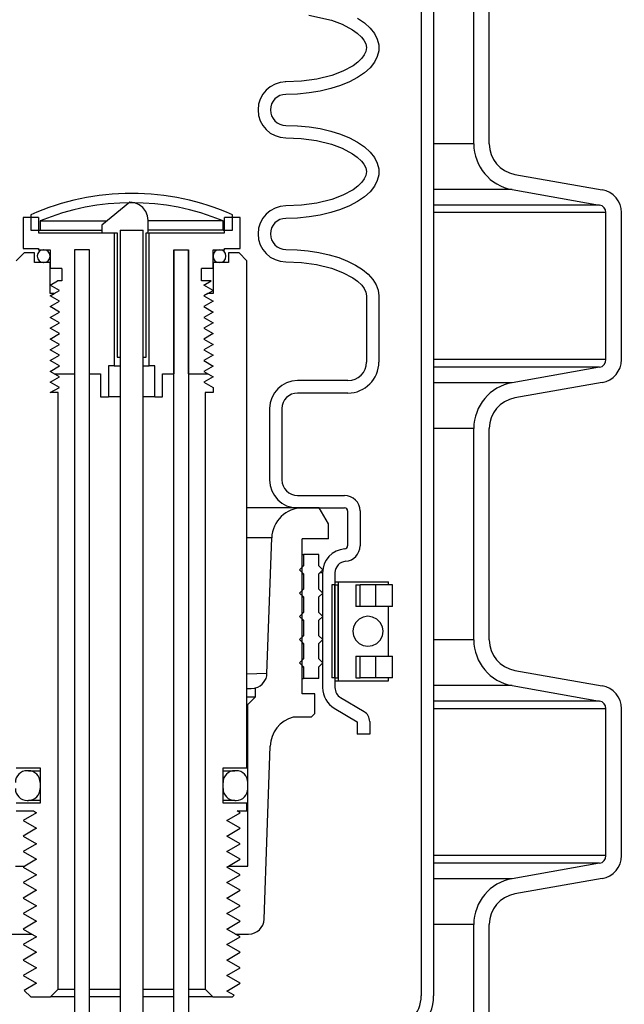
# Model space of a CAD drawing. Extents: x -285 to 5863, y 308 to 3178.
# Tile 285 of 622: x 1606 to 1611, y 970 to 978. Entities that reach past the tile are written whole.
import ezdxf

# ---------------------------------------------------------------- set-up
doc = ezdxf.new("R2010")
doc.units = 0
doc.header["$MEASUREMENT"] = 0
doc.header["$PDSIZE"] = 1
doc.layers.get('DEFPOINTS').update_dxf_attribs({"linetype": 'CONTINUOUS'})
for name, color, linetype in [('DIM', 3, 'CONTINUOUS'), ('PEAGRAVEL-HATCH', 3, 'CONTINUOUS'), ('SPILL-BUCKET', 1, 'CONTINUOUS')]:
    doc.layers.add(name, color=color, linetype=linetype)
doc.styles.add('SIMPLEX', font='simplex')
doc.dimstyles.new('DIM64', dxfattribs={"dimscale": 64, "dimtxt": 0.09375, "dimasz": 0.09375, "dimexe": 0.0625, "dimexo": 0.0625, "dimgap": 0.046875, "dimtad": 1, "dimdec": 4, "dimzin": 3, "dimdsep": 46, "dimlunit": 4, "dimtxsty": 'SIMPLEX', "dimcen": 0, "dimclrd": 256, "dimclre": 256, "dimclrt": 256, "dimadec": 0, "dimazin": 0, "dimtfac": 1, "dimtdec": 4, "dimtmove": 0, "dimatfit": 3, "dimfxl": 1, "dimfrac": 2, "dimtolj": 1, "dimtzin": 0, "dimarcsym": 0})

# ---------------------------------------------------------------- blocks, each defined once
blk = doc.blocks.new('*D13')
at = {"layer": 'DEFPOINTS', "color": 0, "transparency": 16777216}
for p in [(1368.5472, 978.296), (2031.7725, 978.0147), (1368.5472, 700.5233)]:
    blk.add_point(p, dxfattribs=at)
at = {"layer": 'DIM', "lineweight": -2, "transparency": 16777216}
for p, q in [((1368.5472, 974.296), (1368.5472, 696.5233)), ((2031.7725, 974.0147), (2031.7725, 696.5233)), ((2025.7725, 700.5233), (1374.5472, 700.5233))]:
    blk.add_line(p, q, dxfattribs=at)
at = {"layer": 'DIM', "transparency": 16777216}
for points in [[(1374.5472, 701.5233), (1374.5472, 699.5233), (1368.5472, 700.5233)], [(2025.7725, 701.5233), (2025.7725, 699.5233), (2031.7725, 700.5233)]]:
    blk.add_solid(points, dxfattribs=at)
at = {"layer": 'DIM', "transparency": 16777216, "insert": (1700.1599, 708.0947), "char_height": 6, "attachment_point": 5, "style": 'SIMPLEX'}
blk.add_mtext('\\A1;55\'-3 1/4" (F.V. TANK SLAB)', dxfattribs=at)

msp = doc.modelspace()

# ---------------------------------------------------------------- hatches: boundary and pattern name
at = {"layer": 'PEAGRAVEL-HATCH'}
h = msp.add_hatch(dxfattribs=at)
h.set_pattern_fill('AR-SAND', color=256, scale=7.5, style=0)
h.set_pattern_definition([(37.5, (498.619, 0), (-0.47245, 14.45118), [0, -11.4, 0, -12.75, 0, -12.1875]), (7.5, (498.62, 0), (13.27333, 21.1661), [0, -6.15, 0, -10.275, 0, -3.9375]), (327.5, (489.394, 0), (23.35606, 0.04244), [0, -3.75, 0, -13.5, 0, -17.625]), (317.5, (489.394, 0), (22.54595, 6.58257), [0, -1.875, 0, -8.85, 0, -10.125])])
h.paths.add_polyline_path([(1633.37111, 960.78247), (1633.20943, 960.78249), (1633.06953, 961.97222), (1628.70251, 963.31274), (1628.62507, 965.18573), (1628.39085, 965.18573), (1628.39085, 966.78697), (1627.32595, 967.34159), (1627.31573, 978.01472), (1610.87149, 978.01472), (1610.87149, 967.23834), (1610.76049, 967.17425), (1610.05687, 967.05019), (1609.90887, 966.96474), (1609.85042, 966.80415), (1609.85042, 965.20292), (1609.53877, 965.20292), (1609.53877, 963.32993), (1605.17174, 961.9894), (1605.0943, 960.79968), (1604.96939, 960.79968), (1604.97021, 935.26579), (1633.36829, 935.26579)])
h.paths.add_polyline_path([(1633.37182, 934.26579), (1604.97021, 934.26579), (1604.97021, 916.69416), (1605.88465, 915.87408), (1607.37181, 915.52328), (1608.37181, 917.52328), (1613.37181, 917.52328), (1614.37181, 915.52328), (1623.87181, 915.52328), (1624.87181, 917.52328), (1629.87181, 917.52328), (1630.87181, 915.52328), (1632.34789, 915.87407), (1633.0437, 917.52328), (1632.68246, 923.08613), (1633.36694, 923.08616)])

# ---------------------------------------------------------------- linework, layer by layer
at = {"layer": 'SPILL-BUCKET', "color": 1, "linetype": 'Continuous'}
for p, q in [((1609.30142, 984.10802), (1609.30142, 969.91046)), ((1609.40136, 984.10802), (1609.40136, 969.91046)), ((1609.72551, 976.77633), (1609.72551, 978.47982)), ((1609.85042, 976.77633), (1609.85042, 978.47982)), ((1608.39696, 977.81226), (1608.57752, 977.77245)), ((1608.57752, 977.77245), (1608.66542, 977.74001)), ((1608.66542, 977.74001), (1608.74835, 977.6961)), ((1608.78901, 977.78848), (1608.84433, 977.75041)), ((1608.84433, 977.75041), (1608.88968, 977.70917)), ((1608.74835, 977.6961), (1608.78667, 977.66862)), ((1608.78667, 977.66862), (1608.82094, 977.63629)), ((1608.88968, 977.70917), (1608.92433, 977.66541)), ((1608.92433, 977.66541), (1608.94773, 977.61983)), ((1608.82094, 977.63629), (1608.84042, 977.61116)), ((1608.84042, 977.61116), (1608.85484, 977.58294)), ((1608.85484, 977.58294), (1608.86103, 977.5524)), ((1608.94773, 977.61983), (1608.95953, 977.57314)), ((1608.95953, 977.57314), (1608.95953, 977.52608)), ((1608.84336, 977.49283), (1608.82446, 977.46694)), ((1608.8566, 977.52163), (1608.84336, 977.49283)), ((1608.86103, 977.5524), (1608.8566, 977.52163)), ((1608.95953, 977.52608), (1608.94773, 977.47939)), ((1608.75265, 977.40591), (1608.66993, 977.36114)), ((1608.7907, 977.43387), (1608.75265, 977.40591)), ((1608.82446, 977.46694), (1608.7907, 977.43387)), ((1608.92433, 977.43381), (1608.88968, 977.39005)), ((1608.94773, 977.47939), (1608.92433, 977.43381)), ((1608.58195, 977.32816), (1608.46069, 977.29751)), ((1608.66993, 977.36114), (1608.58195, 977.32816)), ((1608.84433, 977.34881), (1608.78901, 977.31074)), ((1608.88968, 977.39005), (1608.84433, 977.34881)), ((1608.21152, 977.2748), (1608.20554, 977.2748)), ((1608.33688, 977.28023), (1608.21152, 977.2748)), ((1608.46069, 977.29751), (1608.33688, 977.28023)), ((1608.65206, 977.24644), (1608.57259, 977.22122)), ((1608.72458, 977.27644), (1608.65206, 977.24644)), ((1608.78901, 977.31074), (1608.72458, 977.27644)), ((1608.30546, 977.17782), (1608.21152, 977.17487)), ((1608.39791, 977.18664), (1608.30546, 977.17782)), ((1608.48743, 977.20118), (1608.39791, 977.18664)), ((1608.57259, 977.22122), (1608.48743, 977.20118)), ((1608.21152, 976.92504), (1608.30546, 976.92208)), ((1608.30546, 976.92208), (1608.39791, 976.91326)), ((1608.39791, 976.91326), (1608.48743, 976.89872)), ((1608.48743, 976.89872), (1608.57259, 976.87868)), ((1608.57259, 976.87868), (1608.65206, 976.85347)), ((1608.65206, 976.85347), (1608.72458, 976.82347)), ((1608.21152, 976.82511), (1608.33564, 976.81982)), ((1608.33564, 976.81982), (1608.45773, 976.80299)), ((1608.45773, 976.80299), (1608.57752, 976.77314)), ((1608.57752, 976.77314), (1608.66542, 976.74069)), ((1608.72458, 976.82347), (1608.78901, 976.78917)), ((1608.78901, 976.78917), (1608.84433, 976.75109)), ((1608.66542, 976.74069), (1608.74835, 976.69678)), ((1608.74835, 976.69678), (1608.78667, 976.6693)), ((1608.84433, 976.75109), (1608.88968, 976.70985)), ((1608.88968, 976.70985), (1608.92433, 976.6661)), ((1608.78667, 976.6693), (1608.82094, 976.63698)), ((1608.82094, 976.63698), (1608.84042, 976.61185)), ((1608.84042, 976.61185), (1608.85484, 976.58362)), ((1608.92433, 976.6661), (1608.94773, 976.62052)), ((1608.94773, 976.62052), (1608.95953, 976.57382)), ((1608.85484, 976.58362), (1608.86103, 976.55308)), ((1608.86103, 976.55308), (1608.8566, 976.52232)), ((1608.95953, 976.57382), (1608.95953, 976.52677)), ((1610.05687, 976.5303), (1610.76049, 976.40623)), ((1608.82446, 976.46762), (1608.7907, 976.43456)), ((1608.84336, 976.49352), (1608.82446, 976.46762)), ((1608.8566, 976.52232), (1608.84336, 976.49352)), ((1608.94773, 976.48008), (1608.92433, 976.43449)), ((1608.95953, 976.52677), (1608.94773, 976.48008)), ((1608.75265, 976.40659), (1608.66993, 976.36183)), ((1608.7907, 976.43456), (1608.75265, 976.40659)), ((1608.88968, 976.39074), (1608.84433, 976.3495)), ((1608.92433, 976.43449), (1608.88968, 976.39074)), ((1610.03518, 976.40728), (1610.7388, 976.28321)), ((1606.95478, 976.30684), (1606.72704, 976.12024)), ((1606.99274, 976.30006), (1606.95478, 976.30684)), ((1607.0282, 976.28511), (1606.99274, 976.30006)), ((1608.46069, 976.2982), (1608.33688, 976.28091)), ((1608.58195, 976.32884), (1608.46069, 976.2982)), ((1608.66993, 976.36183), (1608.58195, 976.32884)), ((1608.78901, 976.31142), (1608.72458, 976.27712)), ((1608.84433, 976.3495), (1608.78901, 976.31142)), ((1607.05875, 976.26202), (1607.0282, 976.28511)), ((1607.08214, 976.23153), (1607.05875, 976.26202)), ((1607.09699, 976.19596), (1607.08214, 976.23153)), ((1608.33688, 976.28091), (1608.21152, 976.27548)), ((1608.57259, 976.2219), (1608.48743, 976.20187)), ((1608.65206, 976.24712), (1608.57259, 976.2219)), ((1608.72458, 976.27712), (1608.65206, 976.24712)), ((1610.79041, 975.03718), (1610.79041, 976.22171)), ((1610.91532, 975.03718), (1610.91532, 976.22171)), ((1606.21853, 976.1827), (1606.09362, 976.1827)), ((1606.09362, 976.1827), (1606.09362, 975.93287)), ((1606.21853, 976.1827), (1606.21853, 976.05778)), ((1607.10219, 976.15771), (1607.09699, 976.19596)), ((1607.10219, 976.05778), (1607.10219, 976.15771)), ((1607.84242, 976.1827), (1607.71751, 976.1827)), ((1607.71751, 976.05778), (1607.71751, 976.1827)), ((1607.84242, 975.93287), (1607.84242, 976.1827)), ((1608.30546, 976.17851), (1608.21152, 976.17555)), ((1608.39791, 976.18732), (1608.30546, 976.17851)), ((1608.48743, 976.20187), (1608.39791, 976.18732)), ((1606.21853, 976.05778), (1606.82747, 976.05778)), ((1606.72704, 976.12024), (1606.72704, 976.05778)), ((1606.72704, 976.05778), (1606.85091, 976.05778)), ((1606.82747, 976.05778), (1606.82747, 974.98602)), ((1606.85091, 976.05778), (1606.85091, 975.05846)), ((1606.87495, 976.07991), (1606.87495, 975.05846)), ((1607.06232, 975.05846), (1607.06232, 976.07991)), ((1607.08513, 976.05778), (1607.10219, 976.05778)), ((1607.08513, 975.05846), (1607.08513, 976.05778)), ((1607.10857, 974.98602), (1607.10857, 976.05778)), ((1607.10857, 976.05778), (1607.71751, 976.05778)), ((1606.09362, 975.93287), (1606.21853, 975.93287)), ((1606.21853, 975.93287), (1606.21853, 975.92287)), ((1606.21853, 975.92287), (1606.31097, 975.92287)), ((1606.31097, 975.92287), (1606.31097, 975.77298)), ((1606.50833, 975.92287), (1606.50833, 974.92356)), ((1606.62825, 975.92287), (1606.50833, 975.92287)), ((1606.62825, 975.92287), (1606.50833, 975.92287)), ((1606.50833, 975.92287), (1606.50833, 964.6156)), ((1606.62825, 964.6156), (1606.62825, 975.92287)), ((1606.62825, 974.92356), (1606.62825, 975.92287)), ((1607.30779, 964.6156), (1607.30779, 975.92287)), ((1607.30779, 975.92287), (1607.30779, 974.92356)), ((1607.30779, 975.92287), (1607.42771, 975.92287)), ((1607.42771, 975.92287), (1607.42771, 964.6156)), ((1607.42771, 974.92356), (1607.42771, 975.92287)), ((1607.62507, 975.77298), (1607.62507, 975.92287)), ((1607.62507, 975.92287), (1607.71751, 975.92287)), ((1607.71751, 975.93287), (1607.84242, 975.93287)), ((1607.71751, 975.92287), (1607.71751, 975.93287)), ((1608.21152, 975.92572), (1608.30186, 975.92299)), ((1608.30186, 975.92299), (1608.39088, 975.91483)), ((1608.39088, 975.91483), (1608.47729, 975.90137)), ((1608.47729, 975.90137), (1608.55982, 975.8828)), ((1608.21152, 975.82579), (1608.33609, 975.82047)), ((1608.33609, 975.82047), (1608.45861, 975.80351)), ((1608.55982, 975.8828), (1608.63728, 975.85939)), ((1608.63728, 975.85939), (1608.70852, 975.83148)), ((1608.70852, 975.83148), (1608.77252, 975.79948)), ((1606.4059, 975.77298), (1606.31097, 975.77298)), ((1606.4059, 975.77298), (1606.4059, 975.67305)), ((1607.53014, 975.67305), (1607.53014, 975.77298)), ((1607.62507, 975.77298), (1607.53014, 975.77298)), ((1608.45861, 975.80351), (1608.57882, 975.77342)), ((1608.57882, 975.77342), (1608.66717, 975.7406)), ((1608.66717, 975.7406), (1608.75052, 975.69607)), ((1608.77252, 975.79948), (1608.82834, 975.76386)), ((1608.82834, 975.76386), (1608.87516, 975.72513)), ((1606.31097, 975.63807), (1606.37155, 975.67305)), ((1606.4059, 975.67305), (1606.37155, 975.67305)), ((1607.61036, 975.67305), (1607.53014, 975.67305)), ((1607.54978, 975.63807), (1607.61036, 975.67305)), ((1608.75052, 975.69607), (1608.78853, 975.66852)), ((1608.78853, 975.66852), (1608.82238, 975.63604)), ((1608.87516, 975.72513), (1608.9123, 975.68386)), ((1608.9123, 975.68386), (1608.93923, 975.64066)), ((1606.38626, 975.5946), (1606.31097, 975.63807)), ((1606.34385, 975.57011), (1606.38626, 975.5946)), ((1607.62507, 975.5946), (1607.54978, 975.63807)), ((1607.58266, 975.57011), (1607.62507, 975.5946)), ((1608.82238, 975.63604), (1608.84168, 975.61064)), ((1608.84168, 975.61064), (1608.85568, 975.58211)), ((1608.85568, 975.58211), (1608.86108, 975.55098)), ((1608.93923, 975.64066), (1608.95554, 975.59615)), ((1608.95554, 975.59615), (1608.96101, 975.55098)), ((1608.86108, 975.55098), (1608.86108, 975.01767)), ((1608.96101, 975.55098), (1608.96101, 975.01767)), ((1606.85091, 975.05846), (1606.87495, 975.05846)), ((1607.06232, 975.05846), (1607.08513, 975.05846)), ((1606.78065, 974.98602), (1606.78065, 974.73619)), ((1606.82747, 974.98602), (1606.78065, 974.98602)), ((1606.82747, 974.98602), (1606.83987, 974.98602)), ((1606.83987, 974.98602), (1606.87491, 974.98602)), ((1607.06239, 974.98602), (1607.09651, 974.98602)), ((1607.09651, 974.98602), (1607.10857, 974.98602)), ((1607.15539, 974.98602), (1607.10857, 974.98602)), ((1607.15539, 974.73619), (1607.15539, 974.98602)), ((1610.7388, 974.97567), (1610.03518, 974.8516)), ((1606.34386, 974.92356), (1606.50833, 974.92356)), ((1606.62825, 974.92356), (1606.71819, 974.92356)), ((1606.71819, 974.92356), (1606.71819, 974.73619)), ((1607.21785, 974.92356), (1607.30779, 974.92356)), ((1607.21785, 974.73619), (1607.21785, 974.92356)), ((1607.42771, 974.92356), (1607.58266, 974.92356)), ((1608.71118, 974.86777), (1608.30461, 974.86777)), ((1610.76049, 974.85265), (1610.05687, 974.72859)), ((1606.71819, 974.73619), (1606.78065, 974.73619)), ((1606.78708, 974.73619), (1606.78065, 974.73619)), ((1606.80593, 974.73619), (1606.78708, 974.73619)), ((1606.8359, 974.73619), (1606.80593, 974.73619)), ((1606.87495, 974.73619), (1606.8359, 974.73619)), ((1607.1009, 974.73619), (1607.06234, 974.73619)), ((1607.13047, 974.73619), (1607.1009, 974.73619)), ((1607.14905, 974.73619), (1607.13047, 974.73619)), ((1607.15539, 974.73619), (1607.14905, 974.73619)), ((1607.15539, 974.73619), (1607.21785, 974.73619)), ((1608.71118, 974.76784), (1608.30461, 974.76784)), ((1608.07976, 974.64292), (1608.07976, 974.06757)), ((1608.17969, 974.64292), (1608.17969, 974.06757)), ((1609.72551, 972.77906), (1609.72551, 974.48255)), ((1609.85042, 972.77906), (1609.85042, 974.48255)), ((1608.30461, 973.94265), (1608.68372, 973.94265)), ((1608.30461, 973.84272), (1608.68372, 973.84272)), ((1608.7087, 973.81774), (1608.7087, 973.53668)), ((1608.80864, 973.81774), (1608.80864, 973.53668)), ((1608.50697, 973.31873), (1608.50697, 972.3939)), ((1608.6069, 973.31873), (1608.6069, 972.3939)), ((1608.6069, 973.22258), (1608.58192, 973.22258)), ((1608.58192, 973.22258), (1608.58192, 972.47309)), ((1608.6069, 973.24756), (1608.61963, 973.24756)), ((1608.6069, 973.22258), (1608.6069, 972.47309)), ((1608.6069, 972.47309), (1608.6069, 973.22258)), ((1608.6069, 973.22258), (1608.63188, 973.22258)), ((1608.61963, 973.24756), (1608.63272, 973.24756)), ((1608.6323, 973.22258), (1608.63188, 973.22258)), ((1608.63188, 972.47309), (1608.63188, 973.22258)), ((1608.63273, 973.22258), (1608.6323, 973.22258)), ((1608.63273, 973.24756), (1608.63273, 972.4481)), ((1608.63273, 973.24756), (1608.63863, 973.24756)), ((1608.63863, 973.24756), (1608.65598, 973.24756)), ((1608.65598, 973.24756), (1608.68378, 973.24756)), ((1608.68378, 973.24756), (1608.72041, 973.24756)), ((1608.72041, 973.24756), (1608.76374, 973.24756)), ((1608.76374, 973.24756), (1608.81125, 973.24756)), ((1608.77414, 973.22258), (1608.81052, 973.22258)), ((1608.77414, 973.22258), (1608.77414, 973.0477)), ((1608.86839, 973.22258), (1608.81051, 973.22258)), ((1608.81052, 973.0477), (1608.81052, 973.22258)), ((1608.81125, 973.24756), (1608.86018, 973.24756)), ((1608.86018, 973.24756), (1608.9077, 973.24756)), ((1608.93236, 973.22258), (1608.86839, 973.22258)), ((1608.9077, 973.24756), (1608.95103, 973.24756)), ((1608.97879, 973.22258), (1608.93236, 973.22258)), ((1608.93236, 973.22258), (1608.93236, 973.0477)), ((1608.95103, 973.24756), (1608.98766, 973.24756)), ((1609.0177, 973.22258), (1608.97879, 973.22258)), ((1608.98766, 973.24756), (1609.01545, 973.24756)), ((1609.01545, 973.24756), (1609.0328, 973.24756)), ((1609.04705, 973.22258), (1609.0177, 973.22258)), ((1609.0328, 973.24756), (1609.0387, 973.24756)), ((1609.0387, 973.22258), (1609.0387, 973.24756)), ((1609.04455, 973.22258), (1609.0387, 973.22258)), ((1609.04651, 973.22258), (1609.04455, 973.22258)), ((1609.0653, 973.22258), (1609.04705, 973.22258)), ((1609.07149, 973.22258), (1609.0653, 973.22258)), ((1609.07149, 973.0477), (1609.07149, 973.22258)), ((1608.6323, 973.0477), (1608.63189, 973.0477)), ((1608.63273, 973.0477), (1608.6323, 973.0477)), ((1608.81052, 973.0477), (1608.77414, 973.0477)), ((1608.86839, 973.0477), (1608.81052, 973.0477)), ((1608.93236, 973.0477), (1608.86839, 973.0477)), ((1608.97879, 973.0477), (1608.93236, 973.0477)), ((1609.0177, 973.0477), (1608.97879, 973.0477)), ((1609.04705, 973.0477), (1609.0177, 973.0477)), ((1609.04455, 973.0477), (1609.0387, 973.0477)), ((1609.0387, 972.64797), (1609.0387, 973.04768)), ((1609.04651, 973.0477), (1609.04455, 973.0477)), ((1609.0653, 973.0477), (1609.04705, 973.0477)), ((1609.07149, 973.0477), (1609.0653, 973.0477)), ((1608.63197, 972.93955), (1608.63271, 972.94046)), ((1608.63189, 972.64797), (1608.6323, 972.64797)), ((1608.6323, 972.64797), (1608.63273, 972.64797)), ((1608.77414, 972.64797), (1608.77414, 972.47309)), ((1608.77414, 972.64797), (1608.81052, 972.64797)), ((1608.81052, 972.47309), (1608.81052, 972.64797)), ((1608.81052, 972.64797), (1608.86839, 972.64797)), ((1608.86839, 972.64797), (1608.93236, 972.64797)), ((1608.93236, 972.64797), (1608.93236, 972.47309)), ((1608.93236, 972.64797), (1608.97879, 972.64797)), ((1608.97879, 972.64797), (1609.0177, 972.64797)), ((1609.0177, 972.64797), (1609.04705, 972.64797)), ((1609.0387, 972.64797), (1609.04455, 972.64797)), ((1609.04455, 972.64797), (1609.04651, 972.64797)), ((1609.04705, 972.64797), (1609.0653, 972.64797)), ((1609.0653, 972.64797), (1609.07149, 972.64797)), ((1609.07149, 972.47309), (1609.07149, 972.64797)), ((1610.05687, 972.53303), (1610.76049, 972.40896)), ((1608.6069, 972.47309), (1608.58192, 972.47309)), ((1608.6069, 972.47309), (1608.63188, 972.47309)), ((1608.6069, 972.4481), (1608.61963, 972.4481)), ((1608.61963, 972.4481), (1608.63272, 972.4481)), ((1608.6323, 972.47309), (1608.63188, 972.47309)), ((1608.63273, 972.47309), (1608.6323, 972.47309)), ((1608.63273, 972.4481), (1608.63863, 972.4481)), ((1608.63863, 972.4481), (1608.65598, 972.4481)), ((1608.65598, 972.4481), (1608.68378, 972.4481)), ((1608.68378, 972.4481), (1608.72041, 972.4481)), ((1608.72041, 972.4481), (1608.76374, 972.4481)), ((1608.76374, 972.4481), (1608.81125, 972.4481)), ((1608.77414, 972.47309), (1608.81052, 972.47309)), ((1608.86839, 972.47309), (1608.81051, 972.47309)), ((1608.81125, 972.4481), (1608.86018, 972.4481)), ((1608.86018, 972.4481), (1608.9077, 972.4481)), ((1608.93236, 972.47309), (1608.86839, 972.47309)), ((1608.9077, 972.4481), (1608.95103, 972.4481)), ((1608.97879, 972.47309), (1608.93236, 972.47309)), ((1608.95103, 972.4481), (1608.98766, 972.4481)), ((1609.0177, 972.47309), (1608.97879, 972.47309)), ((1608.98766, 972.4481), (1609.01545, 972.4481)), ((1609.01545, 972.4481), (1609.0328, 972.4481)), ((1609.04705, 972.47309), (1609.0177, 972.47309)), ((1609.0328, 972.4481), (1609.0387, 972.4481)), ((1609.0387, 972.4481), (1609.0387, 972.47309)), ((1609.04455, 972.47309), (1609.0387, 972.47309)), ((1609.04651, 972.47309), (1609.04455, 972.47309)), ((1609.0653, 972.47309), (1609.04705, 972.47309)), ((1609.07149, 972.47309), (1609.0653, 972.47309)), ((1610.03518, 972.41001), (1610.7388, 972.28595)), ((1608.65259, 972.31344), (1608.84102, 972.20104)), ((1608.6014, 972.22762), (1608.78678, 972.11704)), ((1610.79041, 971.03991), (1610.79041, 972.22444)), ((1610.91532, 971.03991), (1610.91532, 972.22444)), ((1608.78678, 972.11704), (1608.78678, 972.02027)), ((1608.88671, 972.12058), (1608.88671, 972.02027)), ((1608.88671, 972.02027), (1608.78678, 972.02027)), ((1607.70502, 971.72474), (1607.7641, 971.72474)), ((1607.7641, 971.72474), (1607.79094, 971.72474)), ((1607.76408, 971.48491), (1607.70502, 971.48491)), ((1607.79094, 971.48491), (1607.76408, 971.48491)), ((1610.7388, 970.9784), (1610.03518, 970.85433)), ((1606.03116, 970.95586), (1606.10675, 970.95586)), ((1607.74738, 970.95586), (1607.90488, 970.95586)), ((1610.76049, 970.85539), (1610.05687, 970.73132)), ((1609.72551, 969.28145), (1609.72551, 970.48529)), ((1609.85042, 969.28145), (1609.85042, 970.48529)), ((1605.89185, 970.40757), (1606.16107, 970.40757)), ((1606.16471, 970.40757), (1606.2018, 970.38616))]:
    msp.add_line(p, q, dxfattribs=at)
at = {"layer": 'SPILL-BUCKET', "color": 7}
for p, q in [((1609.72551, 976.77633), (1609.40136, 976.77633)), ((1610.03518, 976.40728), (1609.40136, 976.40728)), ((1610.7388, 976.28322), (1609.40136, 976.28322)), ((1610.79041, 976.22171), (1609.40136, 976.22171)), ((1606.23102, 976.15487), (1606.7693, 976.15487)), ((1607.70502, 976.15487), (1607.10219, 976.15487)), ((1606.23102, 976.07992), (1606.72704, 976.07992)), ((1607.70502, 976.07992), (1607.10219, 976.07992)), ((1610.79041, 975.03718), (1609.40136, 975.03718)), ((1610.7388, 974.97567), (1609.40136, 974.97567)), ((1610.03518, 974.8516), (1609.40136, 974.8516)), ((1609.72551, 974.48255), (1609.40136, 974.48255)), ((1608.34671, 973.84272), (1607.89739, 973.84272)), ((1608.09704, 973.60161), (1607.89739, 973.60161)), ((1609.72551, 972.77906), (1609.40136, 972.77906)), ((1608.05884, 972.5079), (1607.89739, 972.50239)), ((1610.03518, 972.41001), (1609.40136, 972.41001)), ((1610.7388, 972.28595), (1609.40136, 972.28595)), ((1610.79041, 972.22444), (1609.40136, 972.22444)), ((1610.79041, 971.03991), (1609.40136, 971.03991)), ((1610.7388, 970.9784), (1609.40136, 970.9784)), ((1610.03518, 970.85434), (1609.40136, 970.85434)), ((1609.72551, 970.48529), (1609.40136, 970.48529))]:
    msp.add_line(p, q, dxfattribs=at)
at = {"layer": 'SPILL-BUCKET', "color": 7, "linetype": 'Continuous'}
for p, q in [((1606.15608, 976.20423), (1606.15608, 976.07992)), ((1606.23102, 976.15487), (1606.23102, 976.07992)), ((1607.70502, 976.07992), (1607.70502, 976.15487)), ((1607.77997, 976.07992), (1607.77997, 976.20423)), ((1606.15608, 976.07992), (1606.23102, 976.07992)), ((1607.70502, 976.07992), (1607.77997, 976.07992)), ((1608.3436, 973.46798), (1608.34995, 973.46798)), ((1608.34995, 973.46798), (1608.35208, 973.46798)), ((1608.47699, 973.46798), (1608.35208, 973.46798)), ((1608.35208, 973.46798), (1608.35208, 973.37429)), ((1608.47699, 973.37429), (1608.47699, 973.46798)), ((1608.35208, 973.37429), (1608.32085, 973.34306)), ((1608.3436, 973.37429), (1608.34995, 973.37429)), ((1608.34995, 973.37429), (1608.35208, 973.37429)), ((1608.50822, 973.34306), (1608.47699, 973.37429)), ((1608.32085, 973.34306), (1608.35208, 973.31183)), ((1608.3436, 973.31183), (1608.34995, 973.31183)), ((1608.34995, 973.31183), (1608.35208, 973.31183)), ((1608.35208, 973.31183), (1608.35208, 973.18692)), ((1608.47699, 973.31183), (1608.50822, 973.34306)), ((1608.47699, 973.18692), (1608.47699, 973.31183)), ((1608.50119, 973.31873), (1608.48385, 973.31873)), ((1608.50697, 973.31873), (1608.50119, 973.31873)), ((1608.35208, 973.18692), (1608.32085, 973.15569)), ((1608.32085, 973.15569), (1608.35208, 973.12446)), ((1608.3436, 973.18692), (1608.34995, 973.18692)), ((1608.3436, 973.12446), (1608.34995, 973.12446)), ((1608.34995, 973.18692), (1608.35208, 973.18692)), ((1608.34995, 973.12446), (1608.35208, 973.12446)), ((1608.35208, 973.12446), (1608.35208, 972.99955)), ((1608.50822, 973.15569), (1608.47699, 973.18692)), ((1608.47699, 973.12446), (1608.50822, 973.15569)), ((1608.47699, 972.99955), (1608.47699, 973.12446)), ((1608.35208, 972.99955), (1608.32085, 972.96832)), ((1608.32085, 972.96832), (1608.35208, 972.93709)), ((1608.3436, 972.99955), (1608.34995, 972.99955)), ((1608.34995, 972.99955), (1608.35208, 972.99955)), ((1608.50822, 972.96832), (1608.47699, 972.99955)), ((1608.47699, 972.93709), (1608.50822, 972.96832)), ((1608.83484, 972.96278), (1608.80084, 972.94562)), ((1608.87251, 972.9687), (1608.83484, 972.96278)), ((1608.91019, 972.96278), (1608.87251, 972.9687)), ((1608.94419, 972.94562), (1608.91019, 972.96278)), ((1608.3436, 972.93709), (1608.34995, 972.93709)), ((1608.34995, 972.93709), (1608.35208, 972.93709)), ((1608.35208, 972.93709), (1608.35208, 972.81217)), ((1608.47699, 972.81217), (1608.47699, 972.93709)), ((1608.75655, 972.88518), (1608.75058, 972.84783)), ((1608.77387, 972.91888), (1608.75655, 972.88518)), ((1608.80084, 972.94562), (1608.77387, 972.91888)), ((1608.97116, 972.91888), (1608.94419, 972.94562)), ((1608.98848, 972.88518), (1608.97116, 972.91888)), ((1608.99445, 972.84783), (1608.98848, 972.88518)), ((1608.35208, 972.81217), (1608.32085, 972.78095)), ((1608.3436, 972.81217), (1608.34995, 972.81217)), ((1608.34995, 972.81217), (1608.35208, 972.81217)), ((1608.50822, 972.78095), (1608.47699, 972.81217)), ((1608.75058, 972.84783), (1608.75655, 972.81048)), ((1608.75655, 972.81048), (1608.77387, 972.77679)), ((1608.97116, 972.77679), (1608.98848, 972.81048)), ((1608.98848, 972.81048), (1608.99445, 972.84783)), ((1608.32085, 972.78095), (1608.35208, 972.74972)), ((1608.3436, 972.74972), (1608.34995, 972.74972)), ((1608.34995, 972.74972), (1608.35208, 972.74972)), ((1608.35208, 972.74972), (1608.35208, 972.6248)), ((1608.47699, 972.74972), (1608.50822, 972.78095)), ((1608.47699, 972.6248), (1608.47699, 972.74972)), ((1608.77387, 972.77679), (1608.80084, 972.75005)), ((1608.80084, 972.75005), (1608.83484, 972.73288)), ((1608.83484, 972.73288), (1608.87251, 972.72696)), ((1608.84906, 972.72687), (1608.8494, 972.72704)), ((1608.87251, 972.72696), (1608.91019, 972.73288)), ((1608.91019, 972.73288), (1608.94419, 972.75005)), ((1608.94419, 972.75005), (1608.97116, 972.77679)), ((1608.35208, 972.6248), (1608.32085, 972.59357)), ((1608.32085, 972.59357), (1608.35208, 972.56235)), ((1608.3436, 972.6248), (1608.34995, 972.6248)), ((1608.3436, 972.56235), (1608.34995, 972.56235)), ((1608.34995, 972.6248), (1608.35208, 972.6248)), ((1608.34995, 972.56235), (1608.35208, 972.56235)), ((1608.35208, 972.56235), (1608.35208, 972.46866)), ((1608.50822, 972.59357), (1608.47699, 972.6248)), ((1608.47699, 972.56235), (1608.50822, 972.59357)), ((1608.47699, 972.46866), (1608.47699, 972.56235)), ((1608.3436, 972.46866), (1608.34995, 972.46866)), ((1608.34995, 972.46866), (1608.35208, 972.46866)), ((1608.47699, 972.46866), (1608.35208, 972.46866)), ((1607.89741, 972.32024), (1607.93606, 972.32024)), ((1607.93606, 972.32024), (1607.95949, 972.32024)), ((1607.95949, 972.32024), (1607.96734, 972.32024)), ((1606.13609, 971.72474), (1606.1261, 971.72474)), ((1606.13609, 971.72474), (1606.1451, 971.72474)), ((1607.79094, 971.72474), (1607.79995, 971.72474)), ((1607.80995, 971.72474), (1607.79995, 971.72474)), ((1606.23102, 971.62981), (1606.23102, 971.57984)), ((1607.70502, 971.57984), (1607.70502, 971.62981)), ((1607.90488, 971.57984), (1607.90488, 971.62981)), ((1606.1261, 971.48491), (1606.13609, 971.48491)), ((1606.1451, 971.48491), (1606.13609, 971.48491)), ((1607.79995, 971.48491), (1607.79094, 971.48491)), ((1607.79995, 971.48491), (1607.80995, 971.48491))]:
    msp.add_line(p, q, dxfattribs=at)
at = {"layer": 'SPILL-BUCKET', "color": 8, "linetype": 'Continuous'}
for p, q in [((1606.87495, 976.07991), (1606.87433, 967.83555)), ((1606.87495, 976.07991), (1607.06232, 976.07991)), ((1606.87495, 976.07991), (1607.06232, 976.07991)), ((1607.06232, 967.83555), (1607.06232, 976.07991)), ((1606.37643, 969.96345), (1606.50833, 969.96345)), ((1606.62825, 969.96345), (1606.87496, 969.96345)), ((1607.06234, 969.96345), (1607.30779, 969.96345)), ((1607.42771, 969.96345), (1607.55962, 969.96345)), ((1606.50833, 969.90099), (1606.31397, 969.90099)), ((1606.87491, 969.90099), (1606.62825, 969.90099)), ((1607.30779, 969.90099), (1607.06227, 969.90099)), ((1607.62207, 969.90099), (1607.42771, 969.90099))]:
    msp.add_line(p, q, dxfattribs=at)
at = {"layer": 'SPILL-BUCKET', "color": 3, "linetype": 'Continuous'}
for p, q in [((1607.67753, 975.92287), (1607.67554, 975.92287)), ((1606.20804, 975.87241), (1606.20804, 975.87041)), ((1606.25851, 975.81994), (1606.2605, 975.81994)), ((1606.31097, 975.87241), (1606.31097, 975.87041)), ((1607.62507, 975.87041), (1607.62507, 975.87241)), ((1607.67554, 975.81994), (1607.67753, 975.81994)), ((1607.728, 975.87041), (1607.728, 975.87241))]:
    msp.add_line(p, q, dxfattribs=at)
at = {"layer": 'SPILL-BUCKET', "linetype": 'Continuous'}
for p, q in [((1608.47949, 973.84272), (1608.34671, 973.84272)), ((1608.55444, 973.7129), (1608.47949, 973.84272)), ((1608.55444, 973.59289), (1608.55444, 973.7129)), ((1608.05884, 972.5079), (1608.09704, 973.60161)), ((1608.34358, 972.34375), (1608.34358, 973.59289)), ((1608.55444, 973.59289), (1608.34358, 973.59289)), ((1607.89738, 972.38599), (1607.93171, 972.38718)), ((1607.93171, 972.38718), (1607.95817, 972.38999)), ((1607.95817, 972.38999), (1607.96728, 972.39186)), ((1607.96734, 972.32024), (1607.96734, 972.39187)), ((1608.44513, 972.34375), (1608.34358, 972.34375)), ((1608.44513, 972.18544), (1608.44513, 972.34375)), ((1607.903, 972.25779), (1607.89738, 972.25779)), ((1607.90488, 972.25779), (1607.903, 972.25779)), ((1607.96734, 972.32024), (1607.90488, 972.25779)), ((1607.90488, 970.95586), (1607.90488, 972.25779)), ((1608.41606, 972.15637), (1608.44513, 972.18544)), ((1608.41606, 972.15637), (1608.27338, 972.15637)), ((1608.06021, 971.22543), (1608.08456, 971.92274)), ((1606.1451, 971.72474), (1606.17196, 971.72474)), ((1606.17196, 971.72474), (1606.23102, 971.72474)), ((1606.17194, 971.48491), (1606.1451, 971.48491)), ((1606.23102, 971.48491), (1606.17194, 971.48491)), ((1608.03586, 970.52812), (1608.06021, 971.22543)), ((1607.80534, 970.40757), (1607.91102, 970.40757))]:
    msp.add_line(p, q, dxfattribs=at)
for points in [[(1606.03865, 971.39997), (1606.09362, 971.39997), (1606.1767, 971.39997), (1606.1767, 971.39997), (1606.2018, 971.38547), (1606.09362, 971.32302), (1606.2018, 971.26056), (1606.09362, 971.1981), (1606.2018, 971.13564), (1606.09362, 971.07319), (1606.2018, 971.01073), (1606.09362, 970.94827), (1606.2018, 970.88582), (1606.09362, 970.82336), (1606.2018, 970.7609), (1606.09362, 970.69844), (1606.2018, 970.63599), (1606.09362, 970.57353), (1606.2018, 970.51107), (1606.09362, 970.44861), (1606.2018, 970.38616), (1606.09362, 970.3237), (1606.2018, 970.26124), (1606.09362, 970.19879), (1606.2018, 970.13633), (1606.09362, 970.07387), (1606.2018, 970.01141), (1606.1028, 969.95426), (1606.15608, 969.90099), (1606.31397, 969.90099), (1606.37643, 969.96345), (1606.37643, 974.77266), (1606.31097, 974.77266), (1606.38626, 974.81213), (1606.31097, 974.8556), (1606.38626, 974.89907), (1606.31097, 974.94254), (1606.38626, 974.98602), (1606.31097, 975.02948), (1606.38626, 975.07296), (1606.31097, 975.11642), (1606.38626, 975.15989), (1606.31097, 975.20337), (1606.38626, 975.24683), (1606.31097, 975.29031), (1606.38626, 975.33378), (1606.31097, 975.37725), (1606.38626, 975.42072), (1606.31097, 975.46419), (1606.38626, 975.50766), (1606.31097, 975.55113), (1606.34385, 975.57011), (1606.31097, 975.57011), (1606.31097, 975.81994), (1606.18606, 975.81994), (1606.18606, 975.89689), (1606.10111, 975.89689), (1606.03865, 975.83443)], [(1606.03865, 971.74723), (1606.23102, 971.74723), (1606.23102, 971.46242), (1606.03865, 971.46242)]]:
    msp.add_lwpolyline(points, dxfattribs=at)
at = {"layer": 'SPILL-BUCKET', "color": 1, "linetype": 'Continuous'}
msp.add_lwpolyline([(1607.73424, 970.44861), (1607.84242, 970.51107), (1607.73424, 970.57353), (1607.84242, 970.63599), (1607.73424, 970.69844), (1607.84242, 970.7609), (1607.73424, 970.82336), (1607.84242, 970.88582), (1607.73424, 970.94827), (1607.84242, 971.01073), (1607.73424, 971.07319), (1607.84242, 971.13564), (1607.73424, 971.1981), (1607.84242, 971.26056), (1607.73424, 971.32302), (1607.84242, 971.38547), (1607.81733, 971.39997), (1607.84242, 971.39997), (1607.89739, 971.39997), (1607.89739, 971.46242), (1607.70502, 971.46242), (1607.70502, 971.74723), (1607.89739, 971.74723), (1607.89739, 975.83443), (1607.83493, 975.89689), (1607.74999, 975.89689), (1607.74999, 975.81994), (1607.62507, 975.81994), (1607.62507, 975.57011), (1607.58266, 975.57011), (1607.54978, 975.55113), (1607.62507, 975.50766), (1607.54978, 975.46419), (1607.62507, 975.42072), (1607.54978, 975.37725), (1607.62507, 975.33378), (1607.54978, 975.29031), (1607.62507, 975.24683), (1607.54978, 975.20337), (1607.62507, 975.15989), (1607.54978, 975.11642), (1607.62507, 975.07296), (1607.54978, 975.02948), (1607.62399, 974.98539), (1607.54978, 974.94254), (1607.62507, 974.89907), (1607.54978, 974.8556), (1607.62507, 974.81213), (1607.62507, 974.77266), (1607.55962, 974.77266), (1607.55962, 969.96345), (1607.62207, 969.90099), (1607.77997, 969.90099), (1607.79364, 969.91466), (1607.73424, 969.94896), (1607.84242, 970.01141), (1607.73424, 970.07387), (1607.84242, 970.13633), (1607.73424, 970.19879), (1607.84242, 970.26124), (1607.73424, 970.3237), (1607.84242, 970.38616)], close=True, dxfattribs=at)
for centre, radius, start, end in [((1608.21152, 977.04995), 0.22485, 90, 270), ((1608.21152, 977.04995), 0.12491, 90, 270), ((1610.10025, 976.77633), 0.37474, 180, 260), ((1610.10025, 976.77633), 0.24983, 180, 260.000001), ((1610.72795, 976.22171), 0.18737, 0, 80), ((1608.21152, 976.05064), 0.22485, 90, 270), ((1610.72795, 976.22171), 0.06246, 0, 80.000001), ((1608.21152, 976.05064), 0.12491, 90, 270), ((1610.72795, 975.03718), 0.06246, 279.999999, 0), ((1610.72795, 975.03718), 0.18737, 280, 0), ((1608.71118, 975.01767), 0.1499, 270, 0), ((1608.71118, 975.01767), 0.24983, 270, 0), ((1608.30461, 974.64292), 0.22485, 90, 180), ((1610.10025, 974.48255), 0.37474, 100, 180), ((1608.30461, 974.64292), 0.12491, 90, 180), ((1610.10025, 974.48255), 0.24983, 99.999999, 180), ((1608.30461, 974.06757), 0.22485, 180, 270), ((1608.30461, 974.06757), 0.12491, 180, 270), ((1608.68372, 973.81774), 0.12491, 0, 90), ((1608.68372, 973.81774), 0.02498, 0, 90), ((1608.68372, 973.53668), 0.02498, 274.424356, 0), ((1608.68372, 973.53668), 0.12491, 274.424356, 0), ((1608.70059, 973.31873), 0.19362, 94.424356, 180), ((1608.70059, 973.31873), 0.09369, 94.424356, 180), ((1610.10025, 972.77906), 0.37474, 180, 260), ((1610.10025, 972.77906), 0.24983, 180, 260.000001), ((1610.72795, 972.22444), 0.18737, 0, 80), ((1608.70059, 972.3939), 0.19362, 180, 239.183871), ((1608.70059, 972.3939), 0.09369, 180, 239.183869), ((1610.72795, 972.22444), 0.06246, 0, 80.000001), ((1608.79302, 972.12058), 0.09369, 0, 59.183869), ((1610.72795, 971.03991), 0.06246, 279.999999, 0), ((1610.72795, 971.03991), 0.18737, 280, 0), ((1610.10025, 970.48529), 0.37474, 100, 180), ((1610.10025, 970.48529), 0.24983, 99.999999, 180), ((1609.02661, 969.91046), 0.27481, 275, 0), ((1609.02661, 969.91046), 0.37474, 275, 0)]:
    msp.add_arc(centre, radius, start, end, dxfattribs=at)
at = {"layer": 'SPILL-BUCKET', "color": 7, "linetype": 'Continuous'}
for centre, radius, start, end in [((1606.96802, 974.37796), 1.99863, 90, 113.969481), ((1606.96802, 974.37796), 1.99863, 66.030519, 90), ((1606.96802, 974.37796), 1.92369, 67.473116, 112.526884), ((1606.1261, 971.62981), 0.09494, 90, 180), ((1606.13609, 971.62981), 0.09494, 0, 90), ((1607.79995, 971.62981), 0.09494, 90, 180), ((1607.80995, 971.62981), 0.09494, 0, 90), ((1606.1261, 971.57984), 0.09494, 180, 270), ((1606.13609, 971.57984), 0.09494, 270, 0), ((1607.79995, 971.57984), 0.09494, 180, 270), ((1607.80995, 971.57984), 0.09494, 270, 0)]:
    msp.add_arc(centre, radius, start, end, dxfattribs=at)
at = {"layer": 'SPILL-BUCKET', "color": 7}
for centre, start, end in [((1606.25851, 975.87241), 90, 180), ((1606.2605, 975.87241), 0, 90), ((1607.67554, 975.87241), 90, 180), ((1607.67753, 975.87241), 0, 90), ((1606.25851, 975.87041), 180, 270), ((1606.2605, 975.87041), 270, 0), ((1607.67554, 975.87041), 180, 270), ((1607.67753, 975.87041), 270, 0)]:
    msp.add_arc(centre, 0.05047, start, end, dxfattribs=at)
at = {"layer": 'SPILL-BUCKET', "linetype": 'Continuous'}
for centre, radius, start, end in [((1608.34671, 973.59289), 0.24983, 90, 178), ((1607.934, 972.51226), 0.12491, 285.476702, 358), ((1608.33424, 971.91402), 0.24983, 104.885809, 178), ((1607.91102, 970.53248), 0.12491, 270, 358)]:
    msp.add_arc(centre, radius, start, end, dxfattribs=at)

# ---------------------------------------------------------------- dimensions: what is measured, and where the dimension line sits
at = {"layer": 'DIM'}
dim = msp.add_linear_dim(base=(1368.54722, 700.52328), p1=(2031.77254, 978.01471), p2=(1368.54722, 978.29596), angle=180, text='<> (F.V. TANK SLAB)', dimstyle='DIM64', dxfattribs=at)
dim.commit()
dim.dimension.update_dxf_attribs({"geometry": '*D13', "text_midpoint": (1700.15988, 708.09471)})

doc.saveas('drawing.dxf')
